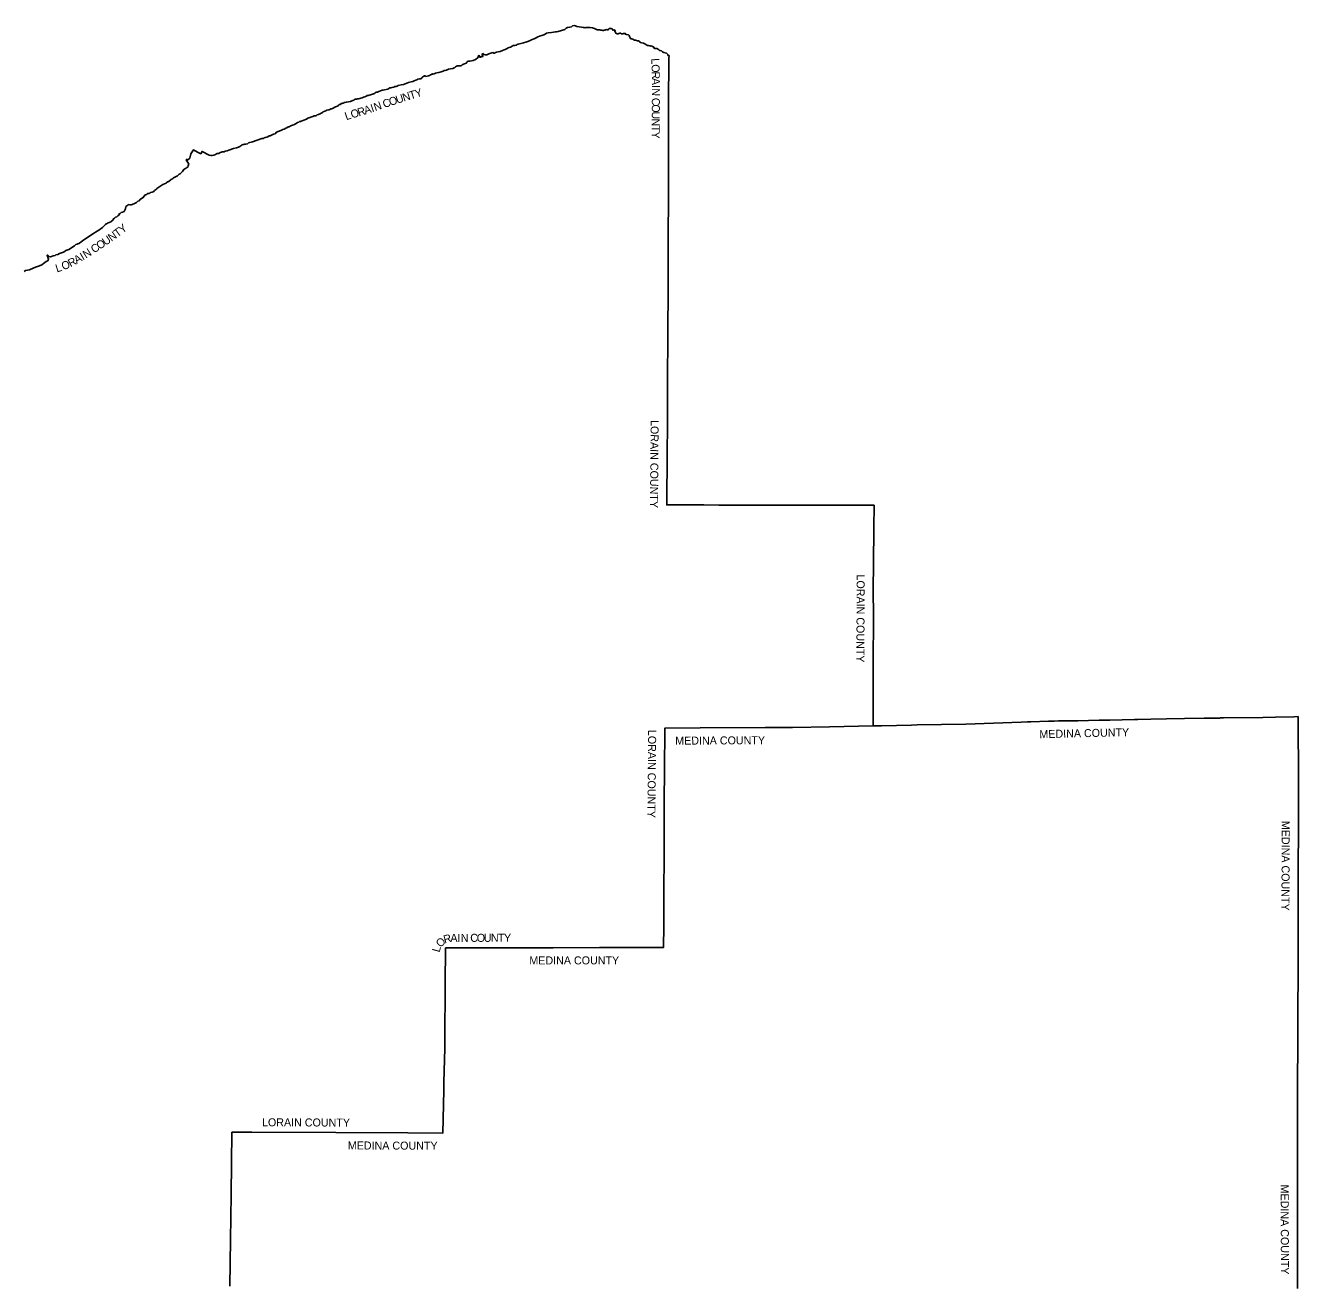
# Model space of a CAD drawing. Extents: x 1874609 to 2204689, y 815661 to 1281160.
# Drawn here: x 2033640 to 2192671, y 1124157 to 1281160 of the extents above; entities that cross this region are included whole.
import ezdxf

# ---------------------------------------------------------------- set-up
doc = ezdxf.new("R2010")
doc.units = 0
doc.layers.add('GM_X_Adjacent_County', color=7, linetype='Continuous')
doc.layers.add('GM_X_Adjacent_County_Text', color=7, linetype='Continuous')

msp = doc.modelspace()

# ---------------------------------------------------------------- linework, layer by layer
at = {"layer": 'GM_X_Adjacent_County'}
for points in [[(2033491, 1250432), (2033664, 1250541), (2034153, 1250656), (2034613, 1250841), (2034910, 1250973), (2035148, 1251055), (2035403, 1251124), (2035700, 1251283), (2035891, 1251410), (2036052, 1251555), (2036210, 1251663), (2036421, 1251781), (2036484, 1251870), (2036527, 1251971), (2036331, 1252457), (2036390, 1252508), (2036620, 1252296), (2036769, 1252280), (2036911, 1252300), (2037119, 1252389), (2037341, 1252425), (2037427, 1252498), (2037683, 1252541), (2037893, 1252669), (2038123, 1252757), (2038399, 1252853), (2038491, 1252902), (2038688, 1253074), (2039050, 1253195), (2039773, 1253634), (2039932, 1253785), (2040106, 1253849), (2040392, 1253985), (2040613, 1254157), (2040755, 1254281), (2041048, 1254472), (2041268, 1254612), (2042072, 1255119), (2042577, 1255466), (2042787, 1255574), (2043260, 1255908), (2043403, 1256033), (2043475, 1256120), (2043642, 1256282), (2043683, 1256381), (2043781, 1256383), (2043889, 1256482), (2044091, 1256550), (2044287, 1256638), (2044580, 1256903), (2044623, 1257025), (2044763, 1257105), (2044882, 1257202), (2045056, 1257259), (2045184, 1257375), (2045333, 1257488), (2045366, 1257637), (2045470, 1257680), (2045596, 1257787), (2045780, 1257828), (2045968, 1257928), (2046047, 1258071), (2046146, 1258258), (2046192, 1258534), (2046419, 1258730), (2046527, 1258781), (2046682, 1258762), (2046842, 1258755), (2047190, 1258886), (2047502, 1259068), (2047594, 1259117), (2047669, 1259200), (2047851, 1259268), (2047962, 1259425), (2048146, 1259541), (2048350, 1259656), (2048433, 1259787), (2048582, 1259997), (2048710, 1260020), (2048822, 1260071), (2048913, 1260172), (2049060, 1260189), (2049180, 1260214), (2049271, 1260291), (2049486, 1260349), (2049674, 1260438), (2049743, 1260529), (2049897, 1260638), (2049990, 1260711), (2050066, 1260780), (2050798, 1261285), (2051208, 1261470), (2051288, 1261531), (2051345, 1261612), (2051494, 1261647), (2051547, 1261695), (2051630, 1261708), (2051705, 1261797), (2051777, 1261886), (2051932, 1261965), (2052056, 1262044), (2052130, 1262123), (2052218, 1262178), (2052450, 1262277), (2052621, 1262391), (2052757, 1262486), (2052848, 1262571), (2052984, 1262632), (2053148, 1262790), (2053271, 1262933), (2053429, 1263173), (2053545, 1263252), (2053733, 1263328), (2053817, 1263423), (2053911, 1263470), (2053952, 1263617), (2054003, 1263751), (2054032, 1263832), (2053729, 1264396), (2053823, 1264441), (2053886, 1264331), (2054179, 1264606), (2054283, 1265107), (2054618, 1265613), (2055145, 1265352), (2055531, 1265128), (2055695, 1265431), (2056597, 1264969), (2056806, 1264908), (2056983, 1264921), (2057165, 1264961), (2057359, 1265038), (2057489, 1265107), (2057601, 1265160), (2057777, 1265170), (2057953, 1265303), (2058117, 1265324), (2058217, 1265357), (2058452, 1265361), (2058605, 1265452), (2058820, 1265482), (2059042, 1265571), (2059624, 1265774), (2060012, 1265871), (2060242, 1265957), (2060338, 1266010), (2060416, 1266060), (2060558, 1266111), (2060632, 1266192), (2060852, 1266294), (2060947, 1266307), (2061012, 1266315), (2061148, 1266322), (2061379, 1266380), (2061520, 1266481), (2061664, 1266554), (2062013, 1266631), (2063187, 1267050), (2063363, 1267062), (2063467, 1267108), (2063595, 1267178), (2063774, 1267193), (2063914, 1267270), (2064063, 1267369), (2064193, 1267396), (2064294, 1267421), (2064627, 1267568), (2064815, 1267641), (2064987, 1267813), (2065559, 1268044), (2065796, 1268166), (2065953, 1268205), (2066182, 1268333), (2066304, 1268388), (2066446, 1268517), (2066566, 1268508), (2066690, 1268571), (2066874, 1268653), (2067012, 1268694), (2067160, 1268769), (2067306, 1268824), (2067388, 1268861), (2067458, 1268924), (2067641, 1269041), (2067779, 1269096), (2067889, 1269151), (2068007, 1269168), (2068063, 1269193), (2068203, 1269268), (2068427, 1269344), (2068759, 1269474), (2068921, 1269576), (2069055, 1269637), (2069305, 1269725), (2069535, 1269776), (2069717, 1269878), (2069864, 1269885), (2069992, 1269910), (2070098, 1269981), (2070228, 1270038), (2070311, 1270095), (2070442, 1270124), (2070587, 1270223), (2070737, 1270286), (2070823, 1270373), (2071035, 1270459), (2071179, 1270516), (2071303, 1270563), (2071512, 1270614), (2071587, 1270637), (2071661, 1270681), (2071769, 1270730), (2071867, 1270756), (2072004, 1270793), (2072074, 1270832), (2072164, 1270876), (2072222, 1270917), (2072294, 1270965), (2072356, 1270998), (2072507, 1271043), (2072617, 1271079), (2072705, 1271124), (2072763, 1271186), (2072783, 1271241), (2072833, 1271303), (2072944, 1271306), (2073026, 1271346), (2073076, 1271415), (2073192, 1271399), (2073261, 1271448), (2073359, 1271468), (2073437, 1271539), (2073594, 1271556), (2073742, 1271584), (2074224, 1271665), (2074412, 1271748), (2074549, 1271803), (2074661, 1271822), (2074735, 1271910), (2074862, 1271935), (2075000, 1271974), (2075122, 1271992), (2075251, 1272015), (2075402, 1272024), (2075554, 1272061), (2075692, 1272124), (2075867, 1272205), (2076027, 1272256), (2076136, 1272298), (2076232, 1272335), (2076300, 1272403), (2076436, 1272422), (2076557, 1272445), (2076730, 1272478), (2076882, 1272539), (2076986, 1272583), (2077227, 1272675), (2077327, 1272752), (2077433, 1272812), (2077598, 1272837), (2077794, 1272910), (2077979, 1272985), (2078204, 1273059), (2078342, 1273098), (2078497, 1273122), (2078693, 1273161), (2078918, 1273219), (2079050, 1273284), (2079165, 1273354), (2079285, 1273351), (2079446, 1273414), (2079646, 1273471), (2079765, 1273522), (2079931, 1273533), (2080092, 1273585), (2080218, 1273648), (2080593, 1273744), (2080884, 1273790), (2081087, 1273855), (2081271, 1273952), (2081492, 1274036), (2081673, 1274099), (2081833, 1274122), (2082016, 1274171), (2082186, 1274258), (2082407, 1274325), (2082541, 1274386), (2082664, 1274453), (2082864, 1274492), (2082981, 1274502), (2083061, 1274515), (2083103, 1274571), (2083189, 1274622), (2083183, 1274694), (2083477, 1274856), (2083586, 1274861), (2083628, 1274796), (2083831, 1274842), (2083978, 1274862), (2084130, 1274921), (2084256, 1274986), (2084343, 1275017), (2084421, 1275055), (2084455, 1275132), (2084561, 1275098), (2084708, 1275117), (2084864, 1275188), (2085021, 1275239), (2085265, 1275292), (2085550, 1275357), (2085689, 1275402), (2085839, 1275467), (2085965, 1275528), (2086078, 1275551), (2086220, 1275561), (2086327, 1275624), (2086487, 1275697), (2086732, 1275742), (2087039, 1275804), (2087207, 1275869), (2087226, 1275882), (2087370, 1275978), (2087490, 1276059), (2087622, 1276102), (2087891, 1276105), (2088070, 1276138), (2088196, 1276243), (2088342, 1276340), (2088503, 1276377), (2088709, 1276452), (2088837, 1276615), (2088963, 1276698), (2089150, 1276721), (2089566, 1276769), (2089857, 1276893), (2090031, 1277018), (2090131, 1277115), (2090202, 1277260), (2090236, 1277369), (2090310, 1277409), (2090385, 1277213), (2090508, 1277183), (2090564, 1277284), (2090602, 1277278), (2090616, 1277228), (2090783, 1277275), (2090681, 1277586), (2090843, 1277653), (2090872, 1277514), (2091063, 1277505), (2091286, 1277512), (2091511, 1277603), (2091773, 1277699), (2091898, 1277750), (2092008, 1277768), (2092137, 1277721), (2092219, 1277713), (2092344, 1277778), (2092472, 1277831), (2092683, 1277862), (2092948, 1277925), (2093249, 1278041), (2093447, 1278124), (2093567, 1278179), (2093736, 1278236), (2093820, 1278303), (2093932, 1278371), (2094077, 1278388), (2094239, 1278453), (2094425, 1278573), (2094568, 1278668), (2094769, 1278664), (2094921, 1278697), (2095049, 1278774), (2095188, 1278845), (2095535, 1278905), (2095844, 1278989), (2096161, 1279080), (2096412, 1279172), (2096668, 1279294), (2096943, 1279393), (2097170, 1279499), (2097444, 1279598), (2097663, 1279724), (2097849, 1279831), (2098140, 1279915), (2098383, 1279978), (2098543, 1280057), (2098724, 1280179), (2098928, 1280220), (2099340, 1280266), (2099583, 1280317), (2099796, 1280358), (2099972, 1280377), (2100173, 1280400), (2101026, 1280663), (2101200, 1280824), (2101368, 1280905), (2101652, 1280957), (2101836, 1281010), (2101978, 1281107), (2102189, 1281160), (2102358, 1281119), (2102529, 1281035), (2102801, 1281000), (2103104, 1280943), (2103309, 1280926), (2103436, 1280914), (2103571, 1280853), (2103669, 1280895), (2103844, 1280922), (2104183, 1280890), (2104477, 1280859), (2104716, 1280765), (2104881, 1280682), (2105077, 1280618), (2105231, 1280605), (2105384, 1280594), (2105522, 1280573), (2105543, 1280575), (2105663, 1280563), (2105730, 1280535), (2105794, 1280511), (2105860, 1280524), (2105922, 1280564), (2105998, 1280573), (2106081, 1280603), (2106153, 1280630), (2106235, 1280636), (2106351, 1280605), (2106434, 1280621), (2106487, 1280688), (2106551, 1280763), (2106664, 1280769), (2106820, 1280778), (2106939, 1280753), (2106995, 1280667), (2106988, 1280590), (2107054, 1280593), (2107138, 1280625), (2107271, 1280576), (2107333, 1280510), (2107259, 1280466), (2107232, 1280387), (2107310, 1280327), (2107377, 1280294), (2107349, 1280205), (2107476, 1280150), (2107575, 1280096), (2107665, 1280106), (2107783, 1280157), (2107905, 1280216), (2107991, 1280193), (2108096, 1280119), (2108271, 1280112), (2108311, 1280166), (2108389, 1280143), (2108465, 1280173), (2108570, 1280168), (2108606, 1280060), (2108721, 1280024), (2108972, 1279986), (2109059, 1279902), (2109106, 1279788), (2109183, 1279595), (2109248, 1279499), (2109380, 1279474), (2109529, 1279457), (2109622, 1279357), (2109696, 1279331), (2109829, 1279342), (2109973, 1279295), (2110092, 1279247), (2110229, 1279250), (2110346, 1279160), (2110442, 1279043), (2110847, 1278933), (2111003, 1278873), (2111126, 1278784), (2111243, 1278692), (2111334, 1278644), (2111458, 1278647), (2111627, 1278634), (2111699, 1278594), (2111806, 1278607), (2111898, 1278555), (2112124, 1278440), (2112171, 1278334), (2112255, 1278294), (2112504, 1278280), (2112697, 1278219), (2112814, 1278085), (2112903, 1278019), (2113092, 1277984), (2113219, 1277862), (2113402, 1277801), (2113714, 1277682), (2113867, 1277541), (2113869, 1277446), (2113926, 1277407), (2114036, 1277407), (2114028, 1277067), (2113991, 1275521), (2113985, 1272833), (2113971, 1267534), (2113963, 1264130), (2113963, 1263938), (2113956, 1261185), (2113954, 1260223), (2113940, 1254280), (2113939, 1254153), (2113931, 1250409), (2113930, 1250070), (2113906, 1245909), (2113902, 1245193), (2113879, 1241105), (2113862, 1238096), (2113851, 1235340), (2113849, 1235042), (2113849, 1234862), (2113847, 1234298), (2113846, 1234211), (2113843, 1233474), (2113829, 1229946), (2113821, 1229023), (2113810, 1227826), (2113747, 1221287), (2114711, 1221286), (2116205, 1221284), (2117711, 1221282), (2118374, 1221279), (2120242, 1221264), (2121627, 1221259), (2123115, 1221245), (2123604, 1221241), (2124222, 1221236), (2125383, 1221233), (2125969, 1221234), (2126567, 1221231), (2131920, 1221239), (2132570, 1221244), (2133969, 1221234), (2135146, 1221239), (2135226, 1221240), (2135441, 1221238), (2135741, 1221239), (2136044, 1221236), (2136343, 1221236), (2136645, 1221239), (2136937, 1221239), (2139646, 1221240), (2139605, 1218403), (2139572, 1213893), (2139554, 1210761), (2139563, 1207294), (2139522, 1201475), (2139522, 1198874), (2139549, 1193677), (2134076, 1193549), (2129443, 1193493), (2126053, 1193488), (2117908, 1193445), (2113523, 1193411), (2113466, 1188070), (2113428, 1184374), (2113417, 1179845), (2113408, 1176168), (2113399, 1174227), (2113372, 1168723), (2113358, 1166008), (2106159, 1165987), (2105360, 1165986), (2099554, 1165974), (2091388, 1165958), (2088816, 1165953), (2086130, 1165948), (2086087, 1161432), (2086019, 1154363), (2086010, 1153403), (2085923, 1149181), (2085904, 1148231), (2085903, 1148166), (2085793, 1142829), (2081417, 1142846), (2072419, 1142880), (2061930, 1142920), (2059427, 1142930), (2059330, 1135139), (2059259, 1129509), (2059186, 1123686)], [(2192552, 1123393), (2192560, 1126776), (2192557, 1127768), (2192541, 1130027), (2192543, 1132646), (2192543, 1135847), (2192542, 1136084), (2192540, 1136744), (2192530, 1137575), (2192539, 1140482), (2192539, 1143381), (2192552, 1147211), (2192556, 1148676), (2192557, 1148924), (2192558, 1149453), (2192562, 1150577), (2192569, 1152461), (2192570, 1152863), (2192571, 1153176), (2192575, 1154176), (2192588, 1155252), (2192594, 1158495), (2192604, 1162456), (2192620, 1166969), (2192630, 1167520), (2192631, 1170404), (2192633, 1173673), (2192634, 1175629), (2192671, 1181169), (2192669, 1184775), (2192668, 1187767), (2192661, 1188885), (2192638, 1192623), (2192637, 1192687), (2192624, 1194838), (2192096, 1194825), (2189780, 1194770), (2188220, 1194743), (2183282, 1194689), (2183038, 1194685), (2182925, 1194680), (2182885, 1194673), (2182859, 1194658), (2180869, 1194627), (2178432, 1194588), (2176177, 1194580), (2174207, 1194531), (2172588, 1194493), (2172188, 1194484), (2169110, 1194412), (2167773, 1194381), (2165086, 1194319), (2162687, 1194297), (2162163, 1194283), (2161646, 1194277), (2161454, 1194270), (2159224, 1194187), (2158831, 1194172), (2158007, 1194142), (2151107, 1193913), (2145028, 1193801), (2144321, 1193787), (2140582, 1193696), (2139549, 1193677), (2134076, 1193549), (2129443, 1193493), (2126053, 1193488), (2117908, 1193445), (2113523, 1193411), (2113466, 1188070), (2113428, 1184374), (2113417, 1179845), (2113408, 1176168), (2113399, 1174227), (2113372, 1168723), (2113358, 1166008), (2106159, 1165987), (2105360, 1165986), (2099554, 1165974), (2091388, 1165958), (2088816, 1165953), (2086130, 1165948), (2086087, 1161432), (2086019, 1154363), (2086010, 1153403), (2085923, 1149181), (2085904, 1148231), (2085903, 1148166), (2085793, 1142829), (2081417, 1142846), (2072419, 1142880), (2061930, 1142920), (2059427, 1142930), (2059330, 1135139), (2059259, 1129509), (2059186, 1123686)]]:
    msp.add_lwpolyline(points, dxfattribs=at)

# ---------------------------------------------------------------- texts
at = {"layer": 'GM_X_Adjacent_County_Text'}
for s, rotation, p in [('L', 273.38723, (2111798, 1277035)), ('O', 271.98596, (2111842, 1276294)), ('R', 270.93103, (2111873, 1275415)), ('A', 270.28709, (2111886, 1274604)), ('O', 17.91054, (2079222, 1271102)), ('U', 17.58833, (2080062, 1271374)), ('N', 17.34209, (2080904, 1271641)), ('T', 17.26191, (2081748, 1271904)), ('Y', 17.24407, (2082462, 1272126)), ('N', 269.91626, (2111891, 1273312)), ('I', 270.01881, (2111890, 1273721)), ('O', 15.64099, (2074415, 1269549)), ('R', 16.8904, (2075289, 1269794)), ('A', 18.48968, (2076097, 1270040)), ('I', 18.97047, (2076944, 1270323)), ('N', 19.04187, (2077333, 1270456)), ('C', 18.61951, (2078454, 1270843)), ('O', 269.88146, (2111887, 1271311)), ('C', 269.88339, (2111889, 1272125)), ('L', 18.55082, (2073718, 1269315)), ('U', 269.88239, (2111885, 1270426)), ('N', 269.88297, (2111883, 1269542)), ('Y', 269.88146, (2111880, 1267909)), ('T', 269.88171, (2111881, 1268657)), ('Y', 38.32467, (2045751, 1255127)), ('U', 34.50458, (2043640, 1253626)), ('N', 35.35329, (2044383, 1254136)), ('T', 36.44608, (2045121, 1254660)), ('N', 32.25231, (2041189, 1252023)), ('C', 33.54608, (2042211, 1252676)), ('O', 33.67993, (2042892, 1253127)), ('O', 23.12766, (2038382, 1250569)), ('R', 27.42512, (2039269, 1250951)), ('A', 30.09703, (2040036, 1251351)), ('I', 30.55481, (2040809, 1251799)), ('L', 17.16474, (2037560, 1250309)), ('LORAIN COUNTY', 269.54712, (2111742, 1231887)), ('LORAIN COUNTY', 269.79882, (2137473, 1212594)), ('LORAIN COUNTY', 269.47219, (2111429, 1193185)), ('MEDINA COUNTY', 1.3443, (2160307, 1192137)), ('MEDINA COUNTY', 0.31859, (2114812, 1191331)), ('MEDINA COUNTY', 269.77943, (2190576, 1181819)), ('R', 15.03716, (2086003, 1166499)), ('A', 0.10918, (2086721, 1166702)), ('I', 0.10918, (2087605, 1166703)), ('N', 0.10918, (2088015, 1166704)), ('C', 0.10918, (2089203, 1166706)), ('O', 0.10918, (2090017, 1166708)), ('U', 0.10918, (2090901, 1166709)), ('N', 0.10918, (2091785, 1166711)), ('T', 0.10918, (2092670, 1166713)), ('Y', 0.10918, (2093418, 1166714)), ('L', 74.74908, (2085366, 1165339)), ('O', 44.89312, (2085494, 1165943)), ('MEDINA COUNTY', 0.09826, (2096588, 1163880)), ('LORAIN COUNTY', 359.79872, (2063183, 1143671)), ('MEDINA COUNTY', 359.80415, (2073903, 1140780)), ('MEDINA COUNTY', 270.09785, (2190449, 1136386))]:
    msp.add_text(s, height=1000, rotation=rotation, dxfattribs=at).set_placement(p)

doc.saveas('drawing.dxf')
